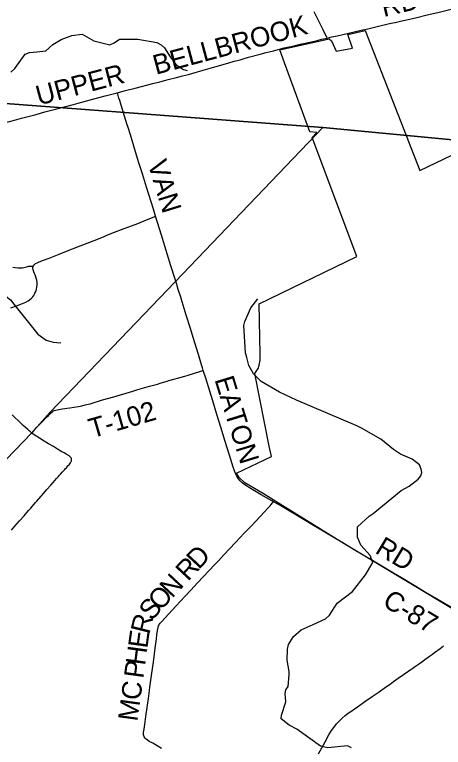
# Model space of a CAD drawing. Extents: x 1410790 to 1770854, y 448063 to 770588.
# Drawn here: x 1544730 to 1551301, y 603957 to 615190 of the extents above; entities that cross this region are included whole.
import ezdxf

# ---------------------------------------------------------------- set-up
doc = ezdxf.new("R2010")
doc.units = 0
for name, color, linetype in [('GM_X_Corporation', 7, 'Continuous'), ('GM_X_County_Road', 7, 'Continuous'), ('GM_X_County_Road_Text', 7, 'Continuous'), ('GM_X_Minor_River', 7, 'Continuous'), ('GM_X_Township', 7, 'Continuous'), ('GM_X_Township_Road', 7, 'Continuous'), ('GM_X_Township_Road_Text', 7, 'Continuous'), ('GM_X_Township_Subdivision', 7, 'Continuous')]:
    doc.layers.add(name, color=color, linetype=linetype)

msp = doc.modelspace()

# ---------------------------------------------------------------- linework, layer by layer
at = {"layer": 'GM_X_Corporation'}
msp.add_lwpolyline([(1551584, 605992), (1549739, 607105), (1548736, 607727), (1548530, 607855), (1548261, 608012), (1548171, 608096), (1548129, 608163), (1548665, 608416), (1548629, 608576), (1548413, 609689), (1548463, 609765), (1548480, 609818), (1548491, 609891), (1548494, 609978), (1548480, 610759), (1549975, 611484), (1549288, 613305), (1549364, 613386), (1549256, 613392), (1548867, 614451), (1548794, 614650), (1549551, 614821), (1549588, 614790), (1549658, 614632), (1549909, 614677), (1549838, 614886), (1550102, 614946), (1550942, 612800), (1552050, 613332)], dxfattribs=at)
at = {"layer": 'GM_X_County_Road'}
for points in [[(1549522, 614832), (1549592, 614848), (1549675, 614866), (1549826, 614902), (1550043, 614952), (1550142, 614975), (1550289, 615008), (1550478, 615052), (1550525, 615063), (1550564, 615071), (1550666, 615094), (1550714, 615106), (1550893, 615149), (1551052, 615186), (1551219, 615225), (1551423, 615272), (1551612, 615316), (1551778, 615355), (1551887, 615379), (1551957, 615396), (1552010, 615409)], [(1546304, 613992), (1546304, 613992), (1546431, 614026), (1546580, 614064), (1546850, 614133), (1546955, 614161), (1547047, 614185), (1547085, 614195), (1547209, 614227), (1547301, 614251), (1547396, 614275), (1547444, 614288), (1547618, 614337), (1547763, 614379), (1547999, 614447), (1548097, 614475), (1548147, 614489), (1548185, 614500), (1548232, 614513), (1548315, 614536), (1548495, 614585), (1548584, 614608), (1548698, 614638), (1548860, 614679), (1548914, 614692), (1548995, 614709), (1549132, 614741), (1549279, 614774), (1549365, 614796), (1549435, 614812), (1549522, 614832)], [(1545038, 613656), (1545077, 613666), (1545194, 613698), (1545254, 613714), (1545378, 613747), (1545492, 613777), (1545632, 613815), (1545704, 613834), (1545908, 613887), (1546120, 613944), (1546304, 613992)], [(1546455, 613502), (1546395, 613698), (1546352, 613839), (1546340, 613876), (1546329, 613912), (1546311, 613970), (1546304, 613992)], [(1544229, 613441), (1544269, 613452), (1544380, 613481), (1544494, 613511), (1544653, 613552), (1544726, 613572), (1544837, 613602), (1544960, 613635), (1545038, 613656)], [(1546891, 612100), (1546857, 612210), (1546753, 612545), (1546737, 612599), (1546689, 612752), (1546631, 612936), (1546557, 613174), (1546504, 613350), (1546463, 613475), (1546455, 613502)], [(1545014, 611331), (1545014, 611332), (1545023, 611348), (1545035, 611362), (1545050, 611374), (1545075, 611387), (1545106, 611399), (1545175, 611428), (1545258, 611459), (1545414, 611519), (1545527, 611563), (1545732, 611644), (1545988, 611745), (1546101, 611789), (1546143, 611807), (1546262, 611854), (1546369, 611895), (1546618, 611989), (1546751, 612043), (1546868, 612091), (1546891, 612100)], [(1547209, 611075), (1547186, 611148), (1547126, 611339), (1547070, 611521), (1546979, 611812), (1546891, 612100)], [(1544673, 610695), (1544759, 610726), (1544851, 610761), (1544900, 610782), (1544935, 610801), (1544959, 610818), (1544987, 610842), (1545007, 610864), (1545023, 610886), (1545041, 610918), (1545055, 610948), (1545065, 610980), (1545072, 611013), (1545075, 611049), (1545074, 611086), (1545068, 611122), (1545060, 611151), (1545049, 611185), (1545023, 611249), (1545013, 611280), (1545010, 611302), (1545010, 611314), (1545014, 611331)], [(1547621, 609734), (1547608, 609778), (1547594, 609823), (1547548, 609980), (1547468, 610240), (1547425, 610381), (1547361, 610585), (1547299, 610788), (1547277, 610857), (1547239, 610979), (1547209, 611075)], [(1548697, 607722), (1548672, 607736), (1548510, 607830), (1548332, 607934), (1548282, 607965), (1548243, 607994), (1548215, 608018), (1548188, 608045), (1548163, 608074), (1548145, 608101), (1548131, 608125), (1548115, 608157), (1548099, 608197), (1548075, 608268), (1548048, 608355), (1548016, 608454), (1547956, 608647), (1547890, 608867), (1547830, 609061), (1547762, 609284), (1547700, 609485), (1547659, 609616), (1547621, 609734)], [(1549746, 607101), (1549699, 607129), (1549640, 607164), (1549508, 607243), (1549373, 607324), (1549311, 607360), (1549141, 607460), (1548783, 607673), (1548697, 607722)], [(1551715, 605817), (1551697, 605844), (1551630, 605938), (1551604, 605971), (1551584, 605992), (1551560, 606013), (1551537, 606031), (1551495, 606057), (1551416, 606104), (1551030, 606333), (1550880, 606422), (1550662, 606554), (1550537, 606627), (1550386, 606718), (1550254, 606798), (1550172, 606847), (1550057, 606915), (1549960, 606970), (1549799, 607069), (1549746, 607101)], [(1549386, 603857), (1549488, 604041), (1549548, 604150), (1549588, 604214), (1549622, 604263), (1549665, 604317), (1549707, 604363), (1549752, 604407), (1549794, 604443), (1549844, 604481), (1549859, 604492), (1549866, 604497), (1549985, 604580), (1550111, 604668), (1550208, 604735), (1550317, 604808), (1550416, 604878), (1550485, 604928), (1550539, 604966), (1550611, 605016), (1550771, 605131), (1550809, 605157), (1550820, 605163), (1550833, 605173), (1550854, 605187), (1550876, 605201), (1550938, 605244), (1550988, 605280), (1551018, 605302), (1551071, 605341), (1551088, 605354), (1551133, 605387), (1551167, 605412), (1551251, 605474), (1551304, 605513)]]:
    msp.add_lwpolyline(points, dxfattribs=at)
at = {"layer": 'GM_X_Minor_River'}
for points in [[(1544672, 614310), (1544731, 614365), (1544894, 614584), (1544958, 614611), (1545069, 614622), (1545209, 614637), (1545315, 614733), (1545441, 614809), (1545606, 614873), (1545763, 614892), (1545945, 614788), (1546007, 614772), (1546188, 614728), (1546256, 614760), (1546335, 614813)], [(1546335, 614813), (1546617, 614814), (1546909, 614763), (1546975, 614730), (1547026, 614679), (1547112, 614541), (1547204, 614421), (1547319, 614349), (1547375, 614334)], [(1543055, 611753), (1543162, 611678), (1543345, 611616), (1543717, 611397), (1544029, 611164), (1544221, 611051), (1544472, 610964), (1544667, 610817), (1544718, 610752), (1545088, 610294), (1545213, 610201), (1545320, 610167), (1545434, 610160), (1545438, 610152)], [(1549892, 603951), (1549832, 603982), (1549533, 603949), (1549419, 603977), (1549057, 604236), (1548936, 604296), (1548817, 604393), (1548818, 604451), (1548888, 604656), (1548876, 604781), (1548889, 604841), (1548922, 604892), (1548937, 605070), (1548940, 605120), (1548905, 605295), (1548911, 605464), (1548927, 605536), (1549005, 605657), (1549121, 605757), (1549307, 605840), (1549497, 605929), (1549558, 605982), (1549675, 606170), (1549909, 606349), (1550108, 606602), (1550221, 606789), (1550179, 606898), (1550039, 607056), (1549987, 607178), (1549984, 607340), (1550165, 607501), (1550224, 607544), (1550655, 607894), (1550778, 607960), (1550915, 608068), (1550956, 608121), (1550970, 608173), (1550963, 608224), (1550938, 608290), (1550822, 608374), (1550644, 608452), (1550535, 608522), (1550344, 608681), (1550046, 608853), (1549974, 608886), (1549051, 609279), (1548792, 609404), (1548508, 609567), (1548390, 609683), (1548322, 609809), (1548288, 609936), (1548267, 610006), (1548244, 610424), (1548258, 610488), (1548349, 610695), (1548456, 610831)]]:
    msp.add_lwpolyline(points, dxfattribs=at)
at = {"layer": 'GM_X_Township'}
for points in [[(1553265, 623629), (1553008, 620012), (1552973, 619528), (1552690, 615548), (1552521, 613168), (1549456, 613459), (1546353, 613694), (1545542, 613755), (1544111, 613863)], [(1544111, 613863), (1545542, 613755), (1546353, 613694), (1549456, 613459), (1547190, 611095), (1545276, 609098), (1544994, 608779), (1540153, 603755)], [(1540153, 603755), (1544994, 608779), (1545276, 609098), (1547190, 611095), (1549456, 613459), (1552521, 613168), (1552011, 606004), (1551949, 605137), (1552638, 604338), (1555014, 601600)]]:
    msp.add_lwpolyline(points, dxfattribs=at)
at = {"layer": 'GM_X_Township_Road'}
for points in [[(1549522, 614832), (1549513, 614850), (1549502, 614872), (1549459, 614957), (1549434, 615006), (1549393, 615088), (1549319, 615235)], [(1545328, 609114), (1545337, 609119), (1545355, 609126), (1545381, 609133), (1545408, 609138), (1545461, 609147), (1545578, 609162), (1545710, 609182), (1545761, 609192), (1545813, 609206), (1545886, 609226), (1546078, 609284), (1546251, 609333), (1546544, 609419), (1546619, 609441), (1546691, 609463), (1546796, 609492), (1546918, 609527), (1546975, 609544), (1547034, 609560), (1547066, 609570), (1547093, 609579), (1547114, 609585), (1547172, 609601), (1547245, 609623), (1547338, 609650), (1547373, 609659), (1547583, 609723), (1547599, 609728), (1547621, 609734)], [(1544996, 608774), (1544967, 608799), (1544952, 608811), (1544930, 608831), (1544863, 608893), (1544832, 608922), (1544691, 609055)], [(1544996, 608774), (1545023, 608809), (1545040, 608830), (1545070, 608864), (1545124, 608918), (1545165, 608961), (1545215, 609012), (1545248, 609045), (1545295, 609089), (1545309, 609101), (1545323, 609111), (1545328, 609114)], [(1544683, 607289), (1544732, 607346), (1544806, 607429), (1544874, 607505), (1544944, 607587), (1544977, 607624), (1545000, 607651), (1545031, 607687), (1545050, 607709), (1545059, 607719), (1545069, 607731), (1545098, 607764), (1545107, 607774), (1545137, 607808), (1545174, 607849), (1545220, 607904), (1545283, 607975), (1545320, 608017), (1545348, 608049), (1545373, 608078), (1545385, 608093), (1545400, 608109), (1545416, 608128), (1545436, 608149), (1545460, 608176), (1545474, 608190), (1545484, 608202), (1545500, 608219), (1545512, 608233), (1545523, 608245), (1545536, 608260), (1545551, 608277), (1545564, 608291), (1545577, 608305), (1545585, 608318), (1545592, 608327), (1545597, 608338), (1545601, 608348), (1545603, 608357), (1545603, 608368), (1545603, 608374), (1545601, 608386), (1545597, 608396), (1545591, 608402), (1545581, 608412), (1545565, 608424), (1545522, 608450), (1545490, 608470), (1545455, 608490), (1545386, 608530), (1545324, 608568), (1545251, 608612), (1545182, 608653), (1545110, 608696), (1545045, 608738), (1544996, 608774)], [(1546983, 603938), (1546847, 604019), (1546794, 604049), (1546765, 604068), (1546745, 604083), (1546730, 604100), (1546716, 604119), (1546710, 604134), (1546706, 604148), (1546705, 604166), (1546706, 604186), (1546714, 604236), (1546725, 604307), (1546743, 604430), (1546780, 604706), (1546798, 604830), (1546803, 604879), (1546835, 605096), (1546858, 605265), (1546874, 605392), (1546886, 605479), (1546905, 605623), (1546912, 605684), (1546921, 605749), (1546931, 605797), (1546936, 605819), (1546943, 605833), (1546949, 605844), (1546963, 605861), (1546989, 605890), (1547034, 605938), (1547204, 606125), (1547339, 606268), (1547433, 606368), (1547533, 606477), (1547799, 606763), (1547853, 606819), (1547937, 606908), (1548116, 607099), (1548249, 607240), (1548348, 607345), (1548425, 607426), (1548555, 607565), (1548621, 607633), (1548647, 607662), (1548660, 607678), (1548683, 607705), (1548697, 607722)]]:
    msp.add_lwpolyline(points, dxfattribs=at)
at = {"layer": 'GM_X_Township_Subdivision'}
msp.add_lwpolyline([(1544703, 611321), (1544739, 611313), (1544782, 611308), (1544819, 611308), (1544852, 611311), (1544891, 611319), (1544933, 611330), (1544950, 611333), (1544972, 611333), (1544996, 611332), (1545014, 611331)], dxfattribs=at)

# ---------------------------------------------------------------- texts
at = {"layer": 'GM_X_County_Road_Text'}
for s, rotation, p in [('RD', 13.4393, (1550387, 615153)), ('BELLBROOK', 15.0473, (1546896, 614268)), ('UPPER', 14.8313, (1545101, 613797)), ('VAN', 287.0325, (1546766, 612912)), ('EATON', 287.1597, (1547791, 609598)), ('RD', 328.8658, (1550239, 606946)), ('C-87', 329.1533, (1550351, 606136))]:
    msp.add_text(s, height=300, rotation=rotation, dxfattribs=at).set_placement(p)
at = {"layer": 'GM_X_Township_Road_Text'}
for s, rotation, p in [('T-102', 16.2163, (1545916, 608694)), ('D', 47.0637, (1547554, 606673)), ('R', 47.0649, (1547387, 606493)), ('N', 47.0624, (1547144, 606232)), ('O', 47.1165, (1546964, 606039)), ('S', 49.8422, (1546836, 605887)), ('R', 75.9297, (1546793, 605680)), ('E', 82.1584, (1546764, 605466)), ('H', 82.2429, (1546728, 605204)), ('P', 82.2432, (1546701, 605004)), ('C', 82.2435, (1546655, 604668)), ('M', 82.2437, (1546611, 604346))]:
    msp.add_text(s, height=300, rotation=rotation, dxfattribs=at).set_placement(p)

doc.saveas('drawing.dxf')
